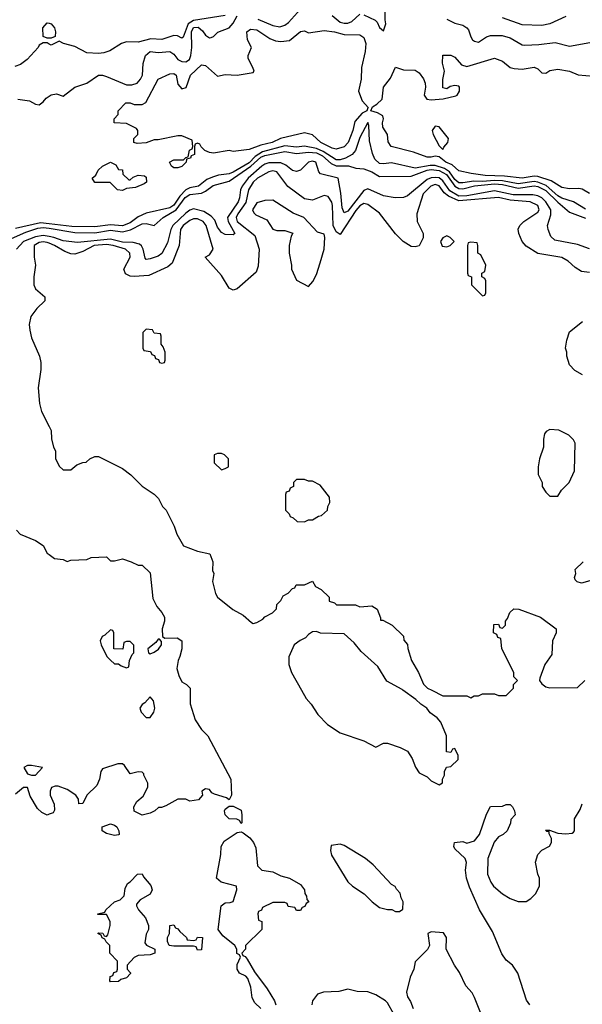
# Model space of a CAD drawing. Header units: inches. Extents: x 2348352 to 2479776, y 460422 to 613655.
# Tile 507 of 590: x 2429851 to 2432694, y 578412 to 583391. Entities that reach past the tile are written whole.
import ezdxf

# ---------------------------------------------------------------- set-up
doc = ezdxf.new("R2010")
doc.units = ezdxf.units.IN
doc.header["$MEASUREMENT"] = 0
for name, color, linetype in [('C4527', 7, 'Continuous'), ('C4528', 7, 'Continuous'), ('C4537', 7, 'Continuous'), ('C4538', 7, 'Continuous')]:
    doc.layers.add(name, color=color, linetype=linetype)

msp = doc.modelspace()

# ---------------------------------------------------------------- linework, layer by layer
at = {"layer": 'C4527', "color": 4, "elevation": 64}
msp.add_lwpolyline([(2429910, 579619.3), (2429890, 579619), (2429872, 579610), (2429890, 579578), (2429910, 579571.3), (2429930, 579571.3), (2429966, 579610)], close=True, dxfattribs=at)
msp.add_lwpolyline([(2430000, 579372.7), (2429990, 579369), (2429962.5, 579382.5), (2429941.5, 579401.5), (2429903.7, 579463.7), (2429890, 579508), (2429870, 579508.7), (2429830, 579475.3)], dxfattribs=at)
at = {"layer": 'C4528', "color": 4}
for points, elevation in [([(2430000, 583298), (2429990, 583298), (2429970, 583306), (2429967.8, 583350), (2429990, 583374.8), (2430000, 583372.7)], 56), ([(2430000, 583268), (2429990, 583274), (2429970, 583274), (2429950, 583262), (2429944, 583250), (2429889.5, 583190.5), (2429855.1, 583164.9), (2429826.3, 583153.7)], 56), ([(2429842, 582990), (2429901, 582981), (2429930, 582964.7), (2429950, 582961), (2429970, 582976), (2429985.1, 582994.9), (2430000, 583004.4)], 52), ([(2430000, 582359.1), (2429955.7, 582364.3), (2429830, 582335.1)], 52), ([(2429810, 582285), (2429882.7, 582317.3), (2429942.6, 582337.4), (2429970, 582340.9), (2430000, 582336.2)], 56), ([(2430000, 582293.9), (2429970, 582299), (2429930, 582292.5), (2429870, 582269.8), (2429834, 582230)], 64), ([(2430000, 582260.2), (2429990, 582264.2), (2429970, 582267.6), (2429950, 582263.6), (2429924.9, 582250), (2429923.8, 582190), (2429930.5, 582150), (2429922, 582090), (2429922, 582050), (2429930.7, 582030), (2429977.3, 581990), (2429977.3, 581970), (2429937.3, 581930), (2429907.3, 581890), (2429898.8, 581850), (2429901.4, 581821.4), (2429910, 581782), (2429951, 581690), (2429958, 581658), (2429958, 581622), (2429944.7, 581530), (2429951.3, 581450), (2429961, 581410), (2430000, 581333.6)], 68), ([(2429834, 580810), (2429854, 580790), (2429930, 580758), (2429970, 580732), (2429990, 580694), (2430000, 580686.4)], 64)]:
    msp.add_lwpolyline(points, dxfattribs=dict(at, elevation=elevation))
at = {"layer": 'C4537', "color": 4}
for points, elevation in [([(2430712, 580000), (2430711.6, 579931.6), (2430738, 579850), (2430770, 579802), (2430802, 579770), (2430918, 579550), (2430922, 579470), (2430910, 579446), (2430896.4, 579456.4), (2430834.6, 579474.6), (2430822, 579482), (2430810, 579498), (2430790, 579502), (2430772, 579490), (2430774, 579470), (2430754.8, 579445.2), (2430710, 579439), (2430690, 579448.7), (2430650, 579448.7), (2430590, 579415.3), (2430568, 579408), (2430552, 579408), (2430534, 579390), (2430510, 579378), (2430470, 579368.7), (2430428.7, 579388.7), (2430428, 579410), (2430443.1, 579436.9), (2430475.3, 579464.7), (2430498, 579510), (2430498, 579530), (2430478, 579570), (2430478, 579578), (2430470, 579586), (2430450, 579588), (2430410, 579578), (2430380.4, 579620.4), (2430370, 579628), (2430347.3, 579627.3), (2430270, 579602), (2430261, 579590), (2430254.8, 579550), (2430241.4, 579518.6), (2430191, 579470), (2430170, 579428), (2430150, 579426), (2430148, 579450), (2430135.3, 579470), (2430090, 579499), (2430045.4, 579514.6), (2430030, 579515.3), (2430011.3, 579508.7), (2430004.7, 579490), (2430004.7, 579470), (2430024.5, 579424.5), (2430026.8, 579393.2), (2430019.8, 579380.2), (2430000, 579372.7)], 64), ([(2431274.7, 580000), (2431298, 579958), (2431324.7, 579930), (2431358, 579878), (2431407.1, 579827.1), (2431470, 579784.7), (2431590, 579744.7), (2431650, 579712), (2431690, 579732), (2431710, 579732), (2431774, 579710), (2431810, 579691.3), (2431834.4, 579654.4), (2431851.1, 579611.1), (2431870, 579582), (2431910, 579562), (2431930, 579542), (2431970, 579522), (2431987.3, 579532.7), (2431988, 579550), (2431998, 579570), (2431998, 579590), (2432008.4, 579611.6), (2432030, 579614), (2432066, 579650), (2432066, 579670), (2432050, 579706), (2432038, 579702), (2432030, 579686), (2432008.4, 579688.4), (2432008, 579770), (2431979, 579839), (2431960.2, 579860.2), (2431925.6, 579885.6), (2431909.1, 579909.1), (2431878, 579930), (2431853.6, 579953.6), (2431787.6, 580000)], 68), ([(2431933.6, 580000), (2431990, 579972), (2432110, 579972), (2432130, 579962), (2432148.4, 579971.6), (2432170, 579972), (2432190, 579982), (2432250, 579982), (2432270, 579974), (2432310, 579974), (2432336, 580000)], 68), ([(2432429.4, 578409.4), (2432412.3, 578432.3), (2432368.7, 578570), (2432342, 578610), (2432310, 578635.3), (2432286.8, 578666.8), (2432240.2, 578780.2), (2432175.3, 578890), (2432124.5, 579004.5), (2432109.2, 579050), (2432104, 579090), (2432108.9, 579128.9), (2432102, 579150), (2432050, 579198), (2432044, 579210), (2432049, 579230), (2432090, 579236), (2432110, 579226.8), (2432150, 579238), (2432174, 579270), (2432210, 579374), (2432230, 579412), (2432290, 579414), (2432310, 579422), (2432330, 579422), (2432342, 579410), (2432352, 579390), (2432354, 579370), (2432332.7, 579347.3), (2432331.6, 579328.4), (2432314, 579290), (2432294, 579270), (2432270, 579258), (2432248, 579232), (2432217.3, 579150), (2432214.8, 579070), (2432231, 579030), (2432246, 579010), (2432290, 578971), (2432330, 578946.8), (2432370, 578931.3), (2432410, 578932), (2432433.6, 578946.4), (2432458, 578970), (2432478, 579010), (2432478, 579050), (2432468.7, 579070), (2432458, 579130), (2432468.7, 579170), (2432489.1, 579190.9), (2432528.4, 579211.6), (2432538, 579230), (2432539, 579250), (2432526, 579274), (2432526, 579286), (2432514, 579286), (2432508, 579292), (2432528, 579292), (2432570, 579277.3), (2432610, 579273.4), (2432643.1, 579276.9), (2432650, 579282), (2432655.3, 579290), (2432655.3, 579350), (2432683.1, 579396.9), (2432694, 579426)], 64), ([(2431069, 578390), (2431039.5, 578419.5), (2431025.4, 578445.4), (2431018.6, 578498.6), (2431003.1, 578543.1), (2430994, 578554), (2430962, 578570), (2430949.3, 578589.3), (2430950, 578614), (2430966, 578650), (2430962, 578662), (2430948.7, 578668.7), (2430948, 578690), (2430938, 578710), (2430878, 578758), (2430854, 578790), (2430869.3, 578910.7), (2430890, 578924.7), (2430914, 578926), (2430930, 578932), (2430949, 578990), (2430946, 579010), (2430869.4, 579029.4), (2430845.2, 579050), (2430868, 579170), (2430868.7, 579210), (2430883.7, 579236.3), (2430950, 579281), (2430970, 579284.7), (2430979.8, 579279.8), (2431014.4, 579254.4), (2431032, 579230), (2431043.6, 579203.6), (2431052.7, 579112.7), (2431074, 579090), (2431130, 579081), (2431170, 579062), (2431214, 579050), (2431270, 579018), (2431291, 578990), (2431291.6, 578971.6), (2431299.6, 578959.6), (2431302, 578942), (2431311.3, 578930), (2431298, 578922), (2431292.7, 578907.3), (2431278, 578902), (2431270, 578886), (2431250, 578886), (2431242, 578902), (2431207.3, 578907.3), (2431202, 578922), (2431190, 578926), (2431130, 578926), (2431078, 578902), (2431072.7, 578887.3), (2431058, 578882), (2431054, 578870), (2431058, 578838), (2431074, 578830), (2431074, 578790), (2430992, 578710), (2430992, 578690), (2430974, 578670), (2430978, 578658), (2430990, 578654), (2430999.8, 578639.8), (2431036.9, 578576.9), (2431101, 578490), (2431138, 578430), (2431144.7, 578410)], 64), ([(2432179, 578370), (2432150, 578446), (2432138, 578470), (2432104.7, 578504.7), (2432073.6, 578573.6), (2432048.7, 578610), (2432006, 578690), (2432008, 578750), (2431992.9, 578772.9), (2431930, 578778), (2431914, 578770), (2431922, 578710), (2431911.1, 578688.9), (2431850, 578626), (2431842, 578590), (2431824.7, 578550), (2431806.4, 578473.6), (2431810.7, 578450), (2431826.1, 578426.1), (2431838.7, 578390)], 68), ([(2431741.4, 578361.4), (2431710, 578419), (2431699, 578430), (2431650, 578459), (2431610, 578475.3), (2431556.4, 578476.4), (2431510, 578488), (2431463.6, 578476.4), (2431386.4, 578473.6), (2431356, 578464), (2431331, 578430), (2431326.8, 578410)], 68)]:
    msp.add_lwpolyline(points, dxfattribs=dict(at, elevation=elevation))
for points, elevation in [([(2430510, 579966), (2430483.5, 579936.5), (2430470, 579928), (2430458, 579910), (2430464.7, 579890), (2430490, 579862), (2430510, 579862), (2430528.7, 579890), (2430533.2, 579910), (2430527.3, 579947.3)], 64), ([(2430970, 579326), (2430962, 579342), (2430948, 579348), (2430908.7, 579350), (2430889.2, 579370), (2430885.2, 579390), (2430890, 579398), (2430910, 579414), (2430930, 579414), (2430970, 579394), (2430974, 579370), (2430974, 579330)], 64), ([(2430330, 579265.2), (2430290, 579275.3), (2430268, 579290), (2430268, 579310), (2430310, 579324.7), (2430330, 579318), (2430342, 579310), (2430352, 579290), (2430354, 579270), (2430350, 579269)], 64), ([(2431470, 579222), (2431425.4, 579214.6), (2431422, 579190), (2431426.4, 579166.4), (2431510, 579032), (2431532, 579010), (2431590.9, 578970.9), (2431632, 578930), (2431670, 578902), (2431710, 578892), (2431731.6, 578891.6), (2431750, 578882), (2431770, 578882), (2431787.3, 578892.7), (2431788, 578930), (2431778, 578950), (2431773.6, 578973.6), (2431754.6, 578994.6), (2431748.4, 579008.4), (2431730, 579018), (2431636.5, 579116.5), (2431598, 579150), (2431490, 579215.3)], 68), ([(2430310, 578526), (2430306, 578530), (2430307.3, 578552.7), (2430322, 578558), (2430327.3, 578572.7), (2430342, 578578), (2430346, 578590), (2430346, 578630), (2430306, 578670), (2430306, 578710), (2430287.3, 578727.3), (2430282, 578742), (2430267.3, 578747.3), (2430262, 578762), (2430246, 578770), (2430250, 578774), (2430271.6, 578771.6), (2430278, 578758), (2430290, 578754), (2430296.4, 578763.6), (2430308, 578810), (2430308, 578830), (2430290, 578866), (2430246, 578866), (2430246, 578870), (2430282, 578878), (2430286, 578890), (2430329.4, 578930.6), (2430359, 578941), (2430379, 578961), (2430383.1, 578996.9), (2430396.4, 579023.6), (2430410, 579032), (2430446, 579070), (2430470, 579072), (2430476.9, 579056.9), (2430513.2, 579013.2), (2430521, 578990), (2430510, 578968.7), (2430459.6, 578940.4), (2430442, 578918), (2430442, 578910), (2430452, 578890), (2430486, 578850), (2430502, 578810), (2430502, 578790), (2430490, 578766), (2430483.6, 578723.6), (2430491.6, 578711.6), (2430534, 578690), (2430534, 578670), (2430510, 578662), (2430450, 578658), (2430430, 578648), (2430394, 578610), (2430394, 578590), (2430411.6, 578571.6), (2430411.6, 578568.4), (2430390, 578546), (2430362, 578538), (2430350, 578528)], 64), ([(2430730, 578734), (2430742, 578738), (2430750, 578752), (2430774, 578750), (2430770, 578688), (2430750, 578686), (2430742, 578702), (2430730, 578706), (2430630, 578706), (2430606, 578710), (2430598, 578730), (2430598, 578750), (2430608, 578770), (2430608.9, 578811.1), (2430630, 578814), (2430638, 578798), (2430650, 578794), (2430659.6, 578779.6), (2430694, 578750), (2430698, 578738)], 64)]:
    msp.add_lwpolyline(points, close=True, dxfattribs=dict(at, elevation=elevation))
at = {"layer": 'C4538', "color": 4}
for points, elevation in [([(2430888.5, 583411.5), (2430730, 583387.7), (2430702.4, 583370), (2430676.6, 583303.4), (2430670, 583297.3), (2430648.7, 583308.7), (2430630, 583310.3), (2430570, 583290.3), (2430513.5, 583293.5), (2430450, 583277.3), (2430390, 583278.7), (2430365.2, 583270), (2430306.2, 583233.8), (2430276.9, 583223.1), (2430250, 583219.3), (2430190, 583223.8), (2430130, 583255.5), (2430072, 583270), (2430050, 583282), (2430010, 583262), (2430000, 583268)], 56), ([(2430000, 583004.4), (2430009.5, 583010.5), (2430036.8, 583016.8), (2430070, 583004.7), (2430129.5, 583050.5), (2430189.4, 583070.6), (2430250, 583110.8), (2430270, 583110.7), (2430290, 583104), (2430390, 583061.1), (2430417.7, 583062.3), (2430444, 583070), (2430462, 583090), (2430472, 583110), (2430475.1, 583170), (2430486.6, 583210), (2430509.6, 583230.4), (2430550, 583224.9), (2430610, 583230.5), (2430630, 583217.3), (2430650.7, 583190), (2430670, 583180.3), (2430690, 583178.4), (2430709.7, 583190.3), (2430715.1, 583210), (2430720.7, 583250), (2430719.8, 583330), (2430728.8, 583351.2), (2430752.9, 583352.9), (2430774.7, 583334.7), (2430790, 583313), (2430810, 583298.8), (2430818.6, 583301.4), (2430830, 583306), (2430852.5, 583327.5), (2430910, 583350.4), (2430930, 583373), (2430949.2, 583410.7)], 52), ([(2431054, 583394), (2431130, 583361.1), (2431165.1, 583354.9), (2431190, 583363), (2431210, 583377.1), (2431270, 583444)], 52), ([(2431430, 583412), (2431470, 583378.7), (2431490, 583373.4), (2431510, 583373.7), (2431530, 583382.4), (2431570, 583419.1)], 52), ([(2431590, 583416.3), (2431648.1, 583388.1), (2431658, 583378), (2431670, 583352), (2431690, 583334), (2431702, 583370), (2431697.2, 583390), (2431697.2, 583430)], 52), ([(2432610, 583406.4), (2432530, 583370.4), (2432490, 583361.3), (2432390, 583364.6), (2432290, 583401.1)], 56), ([(2430000, 583372.7), (2430010, 583370.7), (2430026.8, 583350), (2430032, 583330), (2430030, 583306), (2430010, 583298), (2430000, 583298)], 56), ([(2432010, 583393.4), (2432050, 583373.4), (2432090, 583362.8), (2432110.5, 583350.5), (2432119.1, 583339.1), (2432130, 583304.7), (2432138.8, 583290), (2432150, 583282), (2432170, 583278), (2432210, 583304), (2432230, 583310.8), (2432289.3, 583310.7), (2432330, 583299.1), (2432390, 583264.7), (2432402.8, 583262.8), (2432474.2, 583265.8), (2432556.3, 583276.3), (2432630, 583257.3), (2432750, 583278.8)], 52), ([(2432730, 582512.3), (2432693.3, 582533.3), (2432677.2, 582537.2), (2432630, 582536.2), (2432590, 582542.9), (2432536.4, 582576.4), (2432470, 582598.2), (2432450, 582600.3), (2432390, 582589.8), (2432300.6, 582600.6), (2432203, 582603), (2432132.6, 582612.6), (2432070, 582627.3), (2432037, 582657), (2432005.2, 582670), (2431970, 582698), (2431950, 582701.2), (2431930, 582695.1), (2431910, 582696.2), (2431840.5, 582720.5), (2431728, 582750), (2431713.6, 582773.6), (2431709, 582810), (2431686.8, 582846.8), (2431683.7, 582870), (2431689.3, 582890), (2431685.6, 582905.6), (2431659.8, 582919.8), (2431626, 582930), (2431633.2, 582950), (2431656, 582964), (2431683, 582990), (2431690, 583050.6), (2431725.1, 583094.9), (2431750, 583151), (2431790, 583137.3), (2431850, 583136), (2431870, 583122.8), (2431892.3, 583092.3), (2431900.5, 583070), (2431902, 583050), (2431894.8, 583010), (2431908.8, 582988.8), (2431930, 582986.4), (2431991.3, 582991.3), (2432054.5, 583005.5), (2432062, 583010), (2432074, 583030), (2432074, 583050), (2432070, 583055.3), (2432050, 583059), (2432026.8, 583053.2), (2432010, 583042), (2431990, 583046), (2431989, 583049), (2431989.3, 583089.3), (2431997.2, 583130), (2431988.4, 583171.6), (2431990, 583212), (2432030, 583211), (2432050, 583201), (2432083, 583163), (2432110, 583154), (2432250, 583196.3), (2432290, 583180.7), (2432328.8, 583148.8), (2432350, 583143.8), (2432390, 583141.6), (2432450, 583150.6), (2432470, 583142.8), (2432490, 583122.8), (2432510, 583121), (2432530, 583134.8), (2432570, 583140.7), (2432630, 583130.7), (2432672.7, 583112.7), (2432750, 583104.9)], 48), ([(2432710, 582432.8), (2432649.8, 582469.8), (2432590, 582488), (2432570, 582499.8), (2432511.8, 582551.8), (2432470, 582569.4), (2432450, 582572.3), (2432370, 582560.5), (2432290, 582575.9), (2432250, 582577.6), (2432190, 582573), (2432145.1, 582574.9), (2432090, 582565.3), (2432070, 582566.3), (2432050, 582583.5), (2432022.2, 582622.2), (2431998, 582638), (2431950, 582653.3), (2431925.6, 582654.4), (2431850, 582639.8), (2431730, 582667.8), (2431690, 582662.4), (2431670, 582664.2), (2431645.5, 582685.5), (2431634.1, 582714.1), (2431618.9, 582778.9), (2431615.3, 582855.3), (2431610, 582872), (2431570, 582796), (2431547.6, 582730), (2431531, 582709), (2431498, 582690), (2431470, 582682.4), (2431450, 582683.1), (2431385.1, 582725.1), (2431350, 582739.2), (2431290, 582750.9), (2431250, 582747.2), (2431190, 582753.3), (2431077.8, 582722.2), (2431041.5, 582698.5), (2431010, 582667.9), (2430930, 582619.8), (2430910, 582611), (2430855.1, 582604.9), (2430824.8, 582595.2), (2430797.4, 582582.6), (2430754.9, 582550), (2430710, 582540.8), (2430690, 582531), (2430660.7, 582499.3), (2430630, 582452.6), (2430610, 582439.3), (2430490, 582413.5), (2430450, 582393.5), (2430410, 582364.1), (2430370, 582349), (2430310, 582353.5), (2430230, 582342.9), (2430114.2, 582345.8), (2430000, 582359.1)], 52), ([(2430000, 582336.2), (2430130, 582315.7), (2430230, 582313.2), (2430310, 582326.6), (2430370, 582317.7), (2430411.2, 582328.8), (2430470, 582358.7), (2430490, 582360.5), (2430530, 582349.7), (2430576, 582390), (2430642.2, 582430), (2430687.6, 582492.4), (2430710, 582507.4), (2430770, 582514.6), (2430790, 582523.1), (2430828.2, 582551.8), (2430910, 582575), (2431019.8, 582650), (2431070, 582696.7), (2431090, 582705.1), (2431190, 582724.3), (2431250, 582713.8), (2431310, 582721.6), (2431350, 582717.2), (2431381.9, 582701.9), (2431424.4, 582664.4), (2431450, 582652.5), (2431512.7, 582652.7), (2431550, 582639.5), (2431590, 582637), (2431630, 582622.3), (2431670, 582598), (2431830, 582599.8), (2431910, 582630.4), (2431930, 582633.8), (2431970, 582628.2), (2432008.4, 582608.4), (2432049.3, 582550), (2432070, 582538.2), (2432090, 582535.9), (2432148.6, 582551.4), (2432250, 582560.9), (2432290, 582557.7), (2432370, 582539.9), (2432450, 582551.4), (2432470, 582548.3), (2432510, 582526.8), (2432570, 582468.2), (2432630, 582418.3), (2432710, 582388)], 56), ([(2432730, 582232.3), (2432670, 582254.5), (2432555.3, 582275.3), (2432534.9, 582294.9), (2432520.7, 582330), (2432518.7, 582350), (2432535.4, 582404.6), (2432534.6, 582430), (2432510, 582470.7), (2432490, 582489.8), (2432470, 582500.6), (2432444.7, 582504.7), (2432345.2, 582505.2), (2432250, 582525.7), (2432110, 582499.6), (2432070, 582499.4), (2432024.8, 582524.8), (2431990, 582576.2), (2431970, 582590.9), (2431950, 582593.7), (2431930, 582591.6), (2431910, 582583.1), (2431810, 582500.5), (2431790, 582491.1), (2431749, 582491), (2431690, 582500.3), (2431610, 582536), (2431590, 582527.1), (2431510, 582423.5), (2431490, 582415.1), (2431480.1, 582440.1), (2431473.5, 582513.5), (2431459.5, 582590), (2431371.1, 582611.1), (2431362, 582622), (2431347.3, 582670), (2431330, 582676.2), (2431310, 582671.4), (2431270, 582629.5), (2431250, 582622.9), (2431230, 582627.6), (2431195.3, 582655.3), (2431170, 582667), (2431110, 582666.8), (2431090, 582661), (2431074.7, 582650), (2431004.7, 582590), (2430975.9, 582550), (2430967.3, 582530), (2430962.4, 582490), (2430954.9, 582470), (2430900.3, 582390), (2430903.6, 582370), (2430938.8, 582310), (2430930, 582303.7), (2430890, 582305.1), (2430870, 582314.7), (2430850, 582342), (2430837.3, 582377.3), (2430818, 582398), (2430781, 582421), (2430730, 582434.8), (2430710, 582428.4), (2430690, 582413.1), (2430625.2, 582350), (2430614.4, 582330), (2430597.1, 582262.9), (2430570, 582209.3), (2430550, 582194.5), (2430510, 582181.2), (2430490, 582179), (2430485.1, 582185.1), (2430475.1, 582230), (2430467, 582247), (2430455.7, 582255.7), (2430424.5, 582264.5), (2430370, 582265.2), (2430310, 582280.5), (2430143.7, 582263.7), (2430070, 582272.7), (2430022.9, 582290), (2430000, 582293.9)], 64), ([(2432730, 582113.2), (2432690, 582117.2), (2432657.5, 582137.5), (2432622, 582170), (2432590, 582189.2), (2432470, 582208), (2432410, 582245.2), (2432389.6, 582269.6), (2432372.7, 582310), (2432370, 582332), (2432379, 582350), (2432399, 582370), (2432470, 582418), (2432476, 582430), (2432470, 582451.6), (2432430, 582469.5), (2432330, 582478.4), (2432270, 582491.7), (2432070, 582474.3), (2432018.3, 582498.3), (2431995.8, 582515.8), (2431970, 582551.1), (2431950, 582557.7), (2431928.5, 582550), (2431890.4, 582510), (2431858, 582410), (2431859.5, 582370), (2431890.5, 582310), (2431890, 582288), (2431870, 582248), (2431850, 582242), (2431830, 582244), (2431788.7, 582270), (2431750, 582308.7), (2431670, 582413.2), (2431610, 582456), (2431590, 582462), (2431570, 582449.7), (2431550, 582426.6), (2431470, 582304.5), (2431450, 582318), (2431435.4, 582350), (2431431.9, 582451.9), (2431428.1, 582468.1), (2431410, 582497.2), (2431390, 582502.7), (2431330, 582478.4), (2431290, 582485.1), (2431206.7, 582546.7), (2431150, 582621.2), (2431130, 582626.6), (2431110, 582620.9), (2431053, 582590), (2431030.3, 582570), (2431007.9, 582530), (2430993.3, 582466.7), (2430952.9, 582410), (2430944.7, 582390), (2430950.3, 582370), (2431039.3, 582299.3), (2431060.7, 582230), (2431055.3, 582144.7), (2431045.4, 582114.6), (2430950, 582029.2), (2430930, 582024), (2430910, 582034), (2430870, 582098), (2430788, 582190), (2430810, 582202), (2430829, 582230), (2430793, 582350), (2430778.4, 582370), (2430750, 582384.7), (2430730, 582383.5), (2430710, 582375.1), (2430677.6, 582350), (2430664.2, 582330), (2430657.3, 582250), (2430620.9, 582159.1), (2430599.1, 582140.9), (2430503, 582097), (2430430, 582091.6), (2430410, 582094), (2430386, 582106), (2430378, 582130), (2430409.6, 582190), (2430407.3, 582210), (2430386, 582230), (2430322.7, 582250), (2430290, 582253.6), (2430227.3, 582250), (2430170, 582218.4), (2430130, 582206), (2430110, 582206.6), (2430078.3, 582218.3), (2430026, 582250), (2430000, 582260.2)], 68), ([(2432694.6, 581594.6), (2432656.4, 581616.4), (2432630, 581646), (2432615.3, 581690), (2432615.3, 581710), (2432608.7, 581730), (2432615.3, 581770), (2432630, 581812), (2432694.6, 581865.4)], 68), ([(2430000, 581333.6), (2430010, 581314), (2430011.1, 581271.1), (2430022, 581230), (2430032, 581210), (2430032.7, 581172.7), (2430050, 581134), (2430070, 581114), (2430110, 581114), (2430140.4, 581139.6), (2430170, 581152), (2430187.3, 581152.7), (2430206, 581170), (2430230, 581182), (2430250, 581182), (2430370, 581122), (2430412, 581090), (2430470, 581032), (2430530, 580992), (2430552, 580970), (2430572, 580930), (2430590.9, 580910.9), (2430631.3, 580830), (2430644.7, 580790), (2430678, 580730), (2430750, 580702.8), (2430812, 580690), (2430826.8, 580650), (2430826, 580606), (2430832, 580590), (2430824.7, 580550), (2430841, 580490), (2430851, 580470), (2430928.1, 580408.1), (2430979.8, 580379.8), (2431022, 580342), (2431030, 580338), (2431050, 580342), (2431080.4, 580359.6), (2431089.1, 580370.9), (2431128.4, 580391.6), (2431148, 580412), (2431150, 580434), (2431170, 580454), (2431183.1, 580476.9), (2431208.4, 580491.6), (2431230, 580514), (2431242, 580518), (2431247.3, 580532.7), (2431290, 580534), (2431330, 580552), (2431345.4, 580525.4), (2431374, 580510), (2431414, 580470), (2431414, 580450), (2431442, 580442), (2431452.7, 580432.7), (2431548.4, 580431.6), (2431570, 580422), (2431630, 580426.8), (2431658, 580410), (2431674, 580366), (2431674, 580354), (2431686, 580354), (2431734, 580330), (2431790, 580274), (2431792.7, 580252.7), (2431811.1, 580231.1), (2431811.6, 580211.6), (2431831.3, 580150), (2431866, 580090), (2431891.1, 580031.1), (2431911.1, 580011.1), (2431933.6, 580000)], 68), ([(2430000, 580686.4), (2430026.4, 580666.4), (2430070, 580662), (2430090, 580652), (2430110, 580658), (2430190, 580662), (2430211.6, 580671.6), (2430290, 580674), (2430310, 580654), (2430330, 580654), (2430370, 580664.7), (2430414, 580650), (2430450, 580632), (2430470, 580632), (2430510, 580594), (2430523.6, 580463.6), (2430543.6, 580423.6), (2430570, 580394), (2430582, 580370), (2430582, 580350), (2430571, 580310), (2430572, 580272), (2430583.6, 580263.6), (2430646, 580266), (2430670.7, 580250.7), (2430670.7, 580210), (2430661, 580170), (2430651, 580150), (2430644.7, 580110), (2430655.3, 580075.3), (2430670, 580042), (2430694, 580030), (2430712, 580010), (2430712, 580000)], 64), ([(2432744, 580556), (2432690, 580542), (2432668.4, 580548.4), (2432658, 580558), (2432655.3, 580570), (2432662, 580590), (2432658, 580610), (2432698, 580650)], 68), ([(2432336, 580000), (2432346, 580010), (2432346, 580030), (2432366, 580050), (2432348.4, 580068.4), (2432348, 580090), (2432288, 580210), (2432282, 580262), (2432267.3, 580267.3), (2432262, 580282), (2432246, 580290), (2432247.3, 580332.7), (2432270, 580334), (2432278, 580318), (2432290, 580314), (2432306, 580330), (2432306, 580350), (2432316.4, 580363.6), (2432327.3, 580392.7), (2432348, 580412), (2432374, 580410), (2432482, 580370), (2432562, 580310), (2432562, 580290), (2432542.8, 580250), (2432539.8, 580180.2), (2432504.7, 580130), (2432479.6, 580060.4), (2432478, 580050), (2432490, 580032), (2432510, 580018), (2432530, 580012), (2432670, 580014), (2432706, 580050)], 68), ([(2431787.6, 580000), (2431783.1, 580003.1), (2431705.6, 580045.6), (2431660.2, 580120.2), (2431576.4, 580196.4), (2431540.4, 580240.4), (2431490, 580286), (2431371.6, 580288.4), (2431350, 580298), (2431330, 580295.3), (2431310, 580282), (2431295.5, 580264.5), (2431267.7, 580252.3), (2431238, 580230), (2431211.6, 580168.4), (2431211.3, 580130), (2431224.7, 580090), (2431274.7, 580000)], 68)]:
    msp.add_lwpolyline(points, dxfattribs=dict(at, elevation=elevation))
for points, elevation in [([(2431170, 583280.4), (2431214.5, 583285.5), (2431270, 583330.7), (2431290, 583334), (2431310, 583324.7), (2431390, 583337.1), (2431442, 583330), (2431490, 583316.4), (2431570, 583314.9), (2431590, 583301), (2431599.5, 583270), (2431597.4, 583230), (2431577.6, 583150), (2431576.5, 583090), (2431563.1, 583030), (2431580.8, 582980.8), (2431614, 582946), (2431610, 582946), (2431606, 582930), (2431580.8, 582919.2), (2431544.2, 582875.8), (2431534.3, 582830), (2431510.5, 582770.5), (2431490, 582747.3), (2431450, 582737), (2431430, 582741.6), (2431372.7, 582770), (2431330, 582809.3), (2431290, 582819.3), (2431168.9, 582791.1), (2431126.8, 582770), (2431070, 582756.2), (2431010, 582734), (2430930, 582724), (2430910, 582729), (2430830, 582715.3), (2430810, 582719), (2430786, 582730), (2430767.3, 582747.3), (2430762, 582762), (2430750, 582766), (2430738, 582762), (2430734, 582750), (2430734, 582710), (2430718, 582702), (2430714, 582690), (2430694, 582686), (2430692, 582670), (2430670, 582649), (2430650, 582642), (2430630, 582642), (2430618, 582650), (2430608, 582670), (2430630, 582682), (2430678, 582682), (2430690, 582694), (2430702, 582698), (2430708.4, 582731.6), (2430722, 582738), (2430726, 582750), (2430722, 582782), (2430670, 582804), (2430650, 582804), (2430550, 582784), (2430530, 582784), (2430490.9, 582769.1), (2430444.7, 582764.7), (2430428, 582770), (2430428, 582790), (2430448, 582810), (2430448, 582830), (2430440.4, 582840.4), (2430390, 582866), (2430328, 582870), (2430328, 582890), (2430348, 582912), (2430348.7, 582930), (2430388, 582970), (2430410, 582970.8), (2430430, 582962), (2430470, 582962), (2430488.4, 582971.6), (2430550, 583090.6), (2430610, 583117.3), (2430630, 583118.8), (2430641, 583110), (2430650, 583064.7), (2430670, 583041), (2430692.5, 583047.5), (2430714.5, 583110), (2430770, 583162), (2430790, 583159.1), (2430850, 583104.7), (2430890, 583114.4), (2430950, 583110.5), (2431030, 583124.7), (2431035.3, 583130), (2431029.2, 583150), (2431005.6, 583194.4), (2431005.2, 583210), (2431022, 583250), (2431002.7, 583290), (2430999, 583330), (2431016.5, 583343.5), (2431050, 583340.5), (2431115.8, 583295.8), (2431144.4, 583284.4)], 48), ([(2431950, 582853.2), (2431936, 582830), (2431941, 582810), (2431970, 582754), (2431990, 582734), (2431994, 582746), (2432014, 582770), (2432017.2, 582790), (2431970, 582848.7)], 48), ([(2430402, 582582), (2430410, 582582), (2430425.2, 582594.8), (2430450, 582604.7), (2430482, 582602), (2430490, 582594), (2430492, 582570), (2430479.8, 582560.2), (2430436.9, 582543.1), (2430390, 582538), (2430370, 582528), (2430346, 582530), (2430307.3, 582567.3), (2430230, 582568), (2430218, 582590), (2430235.3, 582604.7), (2430248, 582630), (2430268.9, 582651.1), (2430310, 582671.3), (2430336.9, 582656.9), (2430350, 582634), (2430370, 582632), (2430372, 582610)], 48), ([(2431130, 582479), (2431090, 582476), (2431050, 582465.2), (2431028.2, 582430), (2431034.4, 582414.4), (2431044.9, 582404.9), (2431099.1, 582379.1), (2431130, 582332), (2431150, 582324.7), (2431190, 582324.7), (2431231.6, 582311.6), (2431223.6, 582296.4), (2431212, 582250), (2431212, 582210), (2431224.7, 582150), (2431224.7, 582130), (2431250, 582074), (2431310, 582042), (2431332.9, 582067.1), (2431350, 582102), (2431370, 582162), (2431389, 582230), (2431393.2, 582290), (2431390, 582306), (2431356.4, 582316.4), (2431286, 582390), (2431232.3, 582412.3)], 72), ([(2432010, 582298), (2431990, 582288), (2431978, 582270), (2431985.4, 582245.4), (2432010, 582242), (2432026, 582250), (2432046, 582270), (2432026, 582290)], 72), ([(2432130, 582266), (2432118, 582262), (2432114, 582250), (2432114, 582110), (2432118, 582098), (2432134, 582090), (2432134, 582050), (2432190, 581994), (2432202, 581998), (2432206, 582010), (2432206, 582070), (2432202, 582082), (2432186, 582090), (2432186, 582110), (2432202, 582118), (2432206, 582150), (2432182, 582202), (2432166, 582210), (2432166, 582250), (2432162, 582262)], 72), ([(2430490, 581826), (2430474, 581810), (2430474, 581730), (2430478, 581718), (2430512.7, 581712.7), (2430518, 581698), (2430532.7, 581692.7), (2430538, 581678), (2430552.7, 581672.7), (2430558, 581658), (2430570, 581654), (2430582, 581658), (2430586, 581670), (2430586, 581710), (2430576.4, 581736.4), (2430566, 581750), (2430566, 581790), (2430562, 581802), (2430530, 581806), (2430522, 581822)], 72), ([(2432530, 581318), (2432511.6, 581308.4), (2432503.6, 581296.4), (2432498, 581270), (2432498, 581230), (2432478, 581170), (2432471.3, 581130), (2432471.6, 581091.6), (2432491.1, 581051.1), (2432492, 581030), (2432510, 581002), (2432530, 580982), (2432570, 580982), (2432588.9, 581011.1), (2432628, 581050), (2432655.3, 581110), (2432658, 581250), (2432650, 581266), (2432626, 581290), (2432574.6, 581314.6)], 72), ([(2430870, 581198), (2430850, 581198), (2430834, 581190), (2430834, 581150), (2430870, 581114), (2430890, 581122), (2430906, 581130), (2430906, 581170), (2430886, 581190)], 72), ([(2431290, 581066), (2431250, 581066), (2431234, 581050), (2431234, 581030), (2431218, 581022), (2431212.7, 581007.3), (2431198, 581002), (2431194, 580990), (2431194, 580910), (2431212.7, 580892.7), (2431218, 580878), (2431232.7, 580872.7), (2431252.7, 580852.7), (2431290, 580852), (2431310, 580862), (2431330, 580862), (2431360.4, 580879.6), (2431376.4, 580883.6), (2431406, 580910), (2431408, 580930), (2431418, 580950), (2431416.4, 580976.4), (2431370, 581038), (2431330, 581058), (2431310, 581058)], 72), ([(2430310, 580306), (2430282, 580278), (2430267.5, 580272.5), (2430258, 580250), (2430262, 580230), (2430292, 580170), (2430310, 580152), (2430330, 580134), (2430350, 580134), (2430363.6, 580123.6), (2430390, 580114), (2430402, 580118), (2430406, 580150), (2430419, 580181), (2430428, 580190), (2430427.3, 580227.3), (2430410, 580246), (2430390, 580246), (2430378, 580242), (2430372.7, 580207.3), (2430326, 580210), (2430326, 580290), (2430322, 580302)], 64), ([(2430558, 580258), (2430550, 580258), (2430538.8, 580241.2), (2430498, 580210), (2430502, 580190), (2430510, 580184.7), (2430530, 580192), (2430552.3, 580207.7), (2430568, 580230), (2430567.3, 580247.3)], 64)]:
    msp.add_lwpolyline(points, close=True, dxfattribs=dict(at, elevation=elevation))

doc.saveas('drawing.dxf')
